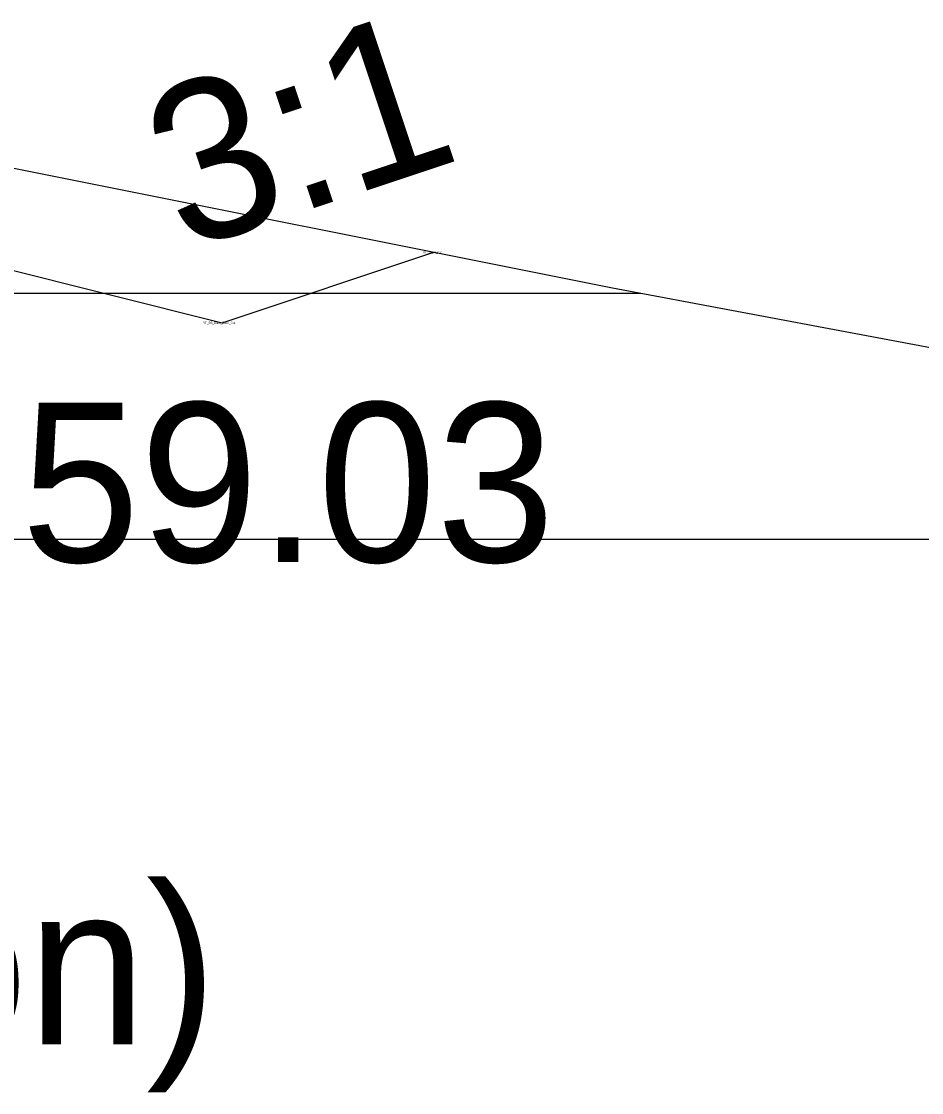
# Model space of a CAD drawing. Extents: x -516 to 303, y -10 to 5017.
# Drawn here: x 179.11 to 187.58, y 2994.79 to 3004.87 of the extents above; entities that cross this region are included whole.
import ezdxf

# ---------------------------------------------------------------- set-up
doc = ezdxf.new("R2010")
doc.units = 0
for name, color, linetype in [('Exist Cross Section Cell', 7, 'Continuous'), ('Exist XS Ground Line', 7, 'Continuous'), ('Prop CMT Slope Grass', 7, 'Continuous'), ('Prop Road Sect_ Material - Contact (General - Minor)', 7, 'Continuous'), ('Prop Road Sect_ Material - Tx (Composite Desc)', 7, 'Continuous'), ('Prop XS Ditch Standard Text', 7, 'Continuous'), ('Prop XS Side Slope Text', 7, 'Continuous'), ('Scratch_Level_0', 7, 'Continuous')]:
    doc.layers.add(name, color=color, linetype=linetype)

msp = doc.modelspace()

# ---------------------------------------------------------------- linework, layer by layer
at = {"layer": 'Exist Cross Section Cell'}
msp.add_line((150, 3000), (300, 3000), dxfattribs=at)
at = {"layer": 'Exist XS Ground Line'}
msp.add_lwpolyline([(165.597, 3004.599), (166.181, 3004.58), (166.527, 3004.557), (167.796, 3004.529), (168.1, 3004.519), (170.919, 3004.256), (178.897, 3003.518), (184.673, 3002.362), (189.348, 3001.486), (191.273, 3002.077), (195.067, 3003.07), (196.224, 3002.847), (199.834, 3002.922), (206.553, 3003.06)], dxfattribs=at)
at = {"layer": 'Prop CMT Slope Grass'}
for p, q in [((173, 3004.034), (181, 3002.034)), ((181, 3002.034), (182.992, 3002.698))]:
    msp.add_line(p, q, dxfattribs=at)
at = {"layer": 'Prop Road Sect_ Material - Contact (General - Minor)'}
msp.add_line((120.547, 3002.312), (184.938, 3002.312), dxfattribs=at)

# ---------------------------------------------------------------- texts
at = {"layer": 'Prop Road Sect_ Material - Tx (Composite Desc)'}
msp.add_text('Stiff, Sandy CLAY (A-6), Moist to Wet (Black Creek Formation)', height=1.5, dxfattribs=at).set_placement((125.332, 2995.246))
at = {"layer": 'Prop XS Ditch Standard Text'}
msp.add_text('159.03', height=1.5, dxfattribs=at).set_placement((177.995, 2999.784))
at = {"layer": 'Prop XS Side Slope Text'}
msp.add_text('3:1', height=1.5, rotation=18.4332, dxfattribs=at).set_placement((180.631, 3002.702))
at = {"layer": 'Scratch_Level_0'}
for s, p in [('RT_Slope_Cut', (182.888, 3002.688)), ('RT_SS_Ditch_Base_Out', (180.82, 3002.024))]:
    msp.add_text(s, height=0.02, dxfattribs=at).set_placement(p)

doc.saveas('drawing.dxf')
